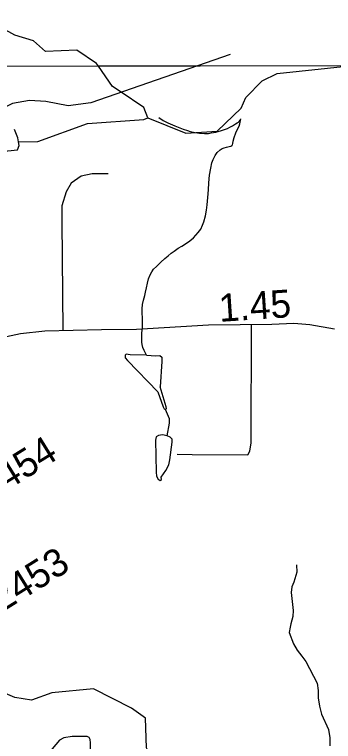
# Model space of a CAD drawing. Extents: x 2001466 to 31450019, y -30647475 to 847247.
# Drawn here: x 2171732 to 2174603, y 783261 to 789796 of the extents above; entities that cross this region are included whole.
import ezdxf

# ---------------------------------------------------------------- set-up
doc = ezdxf.new("R2010")
doc.units = 0
for name, color, linetype in [('Exist Hydrographic Creek Single Shore', 7, 'Continuous'), ('Exist Hydrographic Lake Shore', 7, 'Continuous'), ('Exist Hydrographic Misc Water Feature', 7, 'Continuous'), ('Exist Hydrographic Pond Under 1500 Sq Ft', 7, 'Continuous'), ('Exist Road Non-System Type 51', 7, 'Continuous'), ('Exist Road Secondary Mileage Hundredths English Label', 7, 'Continuous'), ('Exist Road Secondary Type 51 Attributed', 7, 'Continuous'), ('Exist Road Secondary Type 51 Number Label', 7, 'Continuous'), ('Map Preparation Inset Cut Line', 7, 'Continuous')]:
    doc.layers.add(name, color=color, linetype=linetype)

msp = doc.modelspace()

# ---------------------------------------------------------------- linework, layer by layer
at = {"layer": 'Exist Hydrographic Creek Single Shore'}
for points in [[(2172487.4, 789331.3), (2172470.2, 789356.1), (2172294.3, 789474.6), (2172011.3, 789463.9), (2171902.2, 789561.3), (2171735.3, 789610.7), (2171418.3, 789784.5), (2170867.1, 790015.6), (2170391.2, 790104.2), (2170125.3, 790011.2), (2169875.3, 790068.9), (2169783.2, 790175.7), (2169681.3, 790509.2), (2169580.2, 790642.5), (2169413.3, 790665.6), (2168673.3, 790536.5), (2168448.3, 790442.7), (2168323.3, 790451.8), (2168198.2, 790506.9), (2168106.3, 790515.3), (2167882.2, 790441.2), (2167682.3, 790487.9)], [(2172683, 789103.1), (2172613.1, 789149.7), (2172487.4, 789331.3)], [(2172931.2, 788867.7), (2173273.2, 788729.4), (2173556.2, 788746.5), (2173772.3, 788955.3), (2173813.1, 789049.6), (2173962.2, 789200.8), (2174095.3, 789266.9), (2174747.9, 789333.7)], [(2172931.2, 788867.7), (2172897.1, 788960.2), (2172683, 789103.1)], [(2171769, 788653.2), (2171941.2, 788655.1), (2172390.3, 788816.4), (2172897.1, 788851.9), (2172931.2, 788867.7)]]:
    msp.add_lwpolyline(points, dxfattribs=at)
at = {"layer": 'Exist Hydrographic Lake Shore'}
for points in [[(2171769, 788653.2), (2171763, 788688.8), (2171732.4, 788761.3)], [(2171212.7, 788548.8), (2171279.1, 788543), (2171407.4, 788428.6), (2171416.7, 788420.5), (2171424.9, 788422.8), (2171440.5, 788430.4), (2171572.3, 788541.3), (2171670.9, 788569.8), (2171760.7, 788579.1), (2171774.7, 788618.8), (2171769, 788653.2)]]:
    msp.add_lwpolyline(points, dxfattribs=at)
at = {"layer": 'Exist Hydrographic Misc Water Feature'}
for points in [[(2172921.5, 786733.2), (2172911.5, 786751.4), (2172899.2, 786775.2), (2172888.9, 786803), (2172882.8, 786829.1), (2172878.7, 786850.9), (2172878.7, 786871.2), (2172878.7, 786889), (2172879.9, 786935), (2172884, 786977), (2172885.7, 787025.1), (2172885.5, 787070.9), (2172881.2, 787110.9), (2172881.2, 787149.1), (2172884.8, 787189.1), (2172892.2, 787228.9), (2172904.1, 787268.9), (2172911.9, 787301), (2172920.1, 787339.2), (2172929.5, 787381.1), (2172939.4, 787419.4), (2172953.3, 787457.4), (2172967.5, 787483.3), (2172984.9, 787507.4), (2173010.7, 787529.5), (2173050.5, 787569.7), (2173086.6, 787602), (2173114.3, 787628.2), (2173142.2, 787650.4), (2173168.2, 787668.4), (2173206.2, 787694.7), (2173239.6, 787714.8), (2173272, 787735), (2173309.3, 787763), (2173343.1, 787789.6), (2173365.3, 787811.4), (2173386.8, 787835.7), (2173408.8, 787867.7), (2173425, 787903.8), (2173436.2, 787933.7), (2173450.2, 787986), (2173459.8, 788036), (2173467.2, 788086.1), (2173473.1, 788152.1), (2173478.5, 788220.2), (2173482.4, 788284.1), (2173487.7, 788351.9), (2173499.8, 788414.2), (2173509.4, 788462.2), (2173521.1, 788494.1), (2173539.2, 788528.3), (2173557, 788556.4), (2173582.8, 788578.5), (2173602.5, 788590.5), (2173620.6, 788596.7), (2173640.3, 788602.7), (2173664.2, 788608.8), (2173678.6, 788613.1), (2173688.4, 788618.9), (2173694.2, 788625.3), (2173696.6, 788637.1), (2173702, 788659.1), (2173710, 788691.1), (2173725.8, 788733.4), (2173743.6, 788771.2), (2173753.2, 788793.3), (2173761.2, 788813.6), (2173769.4, 788859.4)], [(2173031, 788871.2), (2173069.4, 788843.6), (2173113.7, 788823.9), (2173175.8, 788794.2), (2173219.7, 788776.2), (2173249.6, 788764.8), (2173288, 788752.9), (2173313.8, 788744.9), (2173357.7, 788735), (2173397.9, 788729.4), (2173442, 788725.6), (2173478.1, 788725.8), (2173503.7, 788732), (2173543.9, 788740.2), (2173587.6, 788750.6), (2173623.6, 788762.6), (2173649.5, 788772.9), (2173671.6, 788782.9), (2173695.4, 788795.2), (2173711.4, 788807.3), (2173721.3, 788813.1), (2173735.4, 788821.2), (2173747.3, 788829.5), (2173753.4, 788835.5), (2173763.1, 788847.4), (2173769.4, 788859.4)], [(2172921.5, 786733.2), (2172774.2, 786735.9), (2172738.1, 786743.3), (2172727.3, 786732.5), (2172727.3, 786709.4), (2172748.6, 786685.7), (2173022.7, 786403), (2173071.5, 786269.3), (2173080.4, 786251.8), (2173092, 786246), (2173101.2, 786254.1), (2173096.1, 786269.3), (2173042.8, 786448.8)], [(2172921.5, 786733.2), (2173003.8, 786728.8), (2173039.7, 786729.4), (2173058.1, 786715.6), (2173057.1, 786676.5), (2173042.8, 786448.8)], [(2173105.4, 786009.5), (2173128.2, 786122), (2173128.2, 786161.9), (2173092, 786246)], [(2173105.4, 786009.5), (2173063.9, 786017.9), (2173027, 786013), (2173007.3, 785998.3), (2173001.2, 785969.3), (2173006.9, 785683.1), (2173009.8, 785645), (2173024.5, 785618), (2173043, 785606.9), (2173056.5, 785615.5), (2173051.4, 785636.5), (2173094.6, 785698), (2173120.5, 785748.4), (2173131.5, 785791.5), (2173151.1, 785952.8)], [(2173151.1, 785952.8), (2173150, 785977.3), (2173132.8, 785995.8), (2173105.4, 786009.5)], [(2172963.2, 783119.5), (2172921.1, 783202.4), (2172911.3, 783471.6), (2172786.2, 783559.5), (2172443.2, 783733.9), (2172069.1, 783698.9), (2171886.2, 783630.5), (2171735.1, 783656.6), (2171543.2, 783735.9), (2171426.1, 783836.8), (2171276.2, 783885.8), (2171068.3, 783876.9), (2170911.1, 783777.3)]]:
    msp.add_lwpolyline(points, dxfattribs=at)
at = {"layer": 'Exist Hydrographic Pond Under 1500 Sq Ft'}
msp.add_lwpolyline([(2172416.3, 783055.5), (2172415.3, 783249.6), (2172413.7, 783276.9), (2172405.4, 783296), (2172386.3, 783304.3), (2172357.3, 783304.3), (2172250.5, 783306.8), (2172176, 783292.7), (2172137.9, 783272.8), (2171955.7, 783055.7), (2171933.3, 783010.9), (2171919.9, 782964.9), (2171950.6, 782961.6), (2172035.2, 782986), (2172139.5, 783004.3), (2172207.4, 783001.8), (2172385.5, 782968.6), (2172410.4, 783010.1), (2172416.3, 783055.5)], dxfattribs=at)
at = {"layer": 'Exist Road Non-System Type 51'}
for points in [[(2173675, 789437), (2172418.9, 789001.5), (2172214.1, 788975.9), (2172013.6, 789014.3), (2171868.5, 789022.9), (2171714.9, 788997.2), (2171599.7, 788941.7), (2171322.4, 788886.2), (2171245.6, 788843.5), (2170952.2, 788771.9), (2170873.7, 788734.3), (2170796.8, 788681.3), (2170742.3, 788646.7), (2170659.2, 788580.9), (2170584.7, 788480.2), (2170529.7, 788048.2), (2170512.1, 787813), (2170480.3, 787708.3), (2170452.1, 787664.7), (2170435.4, 787583), (2170406.6, 787531.1), (2170335.5, 787381.5)], [(2172575.9, 788365.3), (2172430.8, 788365.3), (2172332.7, 788344), (2172243.1, 788280), (2172196.2, 788203.1), (2172157.8, 788075), (2172157.8, 787934.1), (2172166.1, 786955.6)], [(2173197.4, 785842.3), (2173331.9, 785840), (2173831.2, 785837.7), (2173851.7, 785869.6), (2173863.1, 785944.9), (2173864.5, 787011)], [(2174272, 784850.1), (2174274.3, 784782.1), (2174246.2, 784692.8), (2174229.1, 784651.2), (2174221.9, 784601.4), (2174240, 784439), (2174236.6, 784383.1), (2174221, 784317.5), (2174212.3, 784287.7), (2174205.1, 784239.9), (2174242.6, 784137), (2174277.3, 784082.2), (2174317.9, 784027.2), (2174354.7, 783978.3), (2174456, 783783.9), (2174464.3, 783717.7), (2174464.8, 783653.7), (2174479, 783579.4), (2174497.1, 783504.9), (2174557.8, 783367.5), (2174570, 783293.2), (2174570.2, 783221.2)]]:
    msp.add_lwpolyline(points, dxfattribs=at)
at = {"layer": 'Exist Road Secondary Type 51 Attributed'}
msp.add_lwpolyline([(2170548.6, 786652.8), (2170678.9, 786649.7), (2170800.3, 786656), (2170937.3, 786673.8), (2171181.7, 786749.1), (2171476.8, 786853.9), (2171617.5, 786892.6), (2171787, 786928.2), (2172004.7, 786951.2), (2172514.8, 786964.9), (2172830.8, 786969), (2173479, 787006.7), (2174047.7, 787013), (2174247.6, 787021.4), (2174390.9, 787010.9), (2174612.3, 786970.1)], dxfattribs=at)
at = {"layer": 'Map Preparation Inset Cut Line'}
for p, q in [((2172487.4, 789331.3), (2168859.1, 789327.5)), ((2173404.4, 789332.3), (2172487.4, 789331.3)), ((2174747.9, 789333.7), (2173404.4, 789332.3))]:
    msp.add_line(p, q, dxfattribs=at)

# ---------------------------------------------------------------- texts
at = {"layer": 'Exist Road Secondary Mileage Hundredths English Label'}
msp.add_text('1.45', height=250, rotation=3.86803, dxfattribs=at).set_placement((2173579.5, 787032.8))
at = {"layer": 'Exist Road Secondary Type 51 Number Label'}
for s, p in [('2454', (2171505.5, 785415.1)), ('2453', (2171615.6, 784416.3))]:
    msp.add_text(s, height=250, rotation=31.91803, dxfattribs=at).set_placement(p)

doc.saveas('drawing.dxf')
